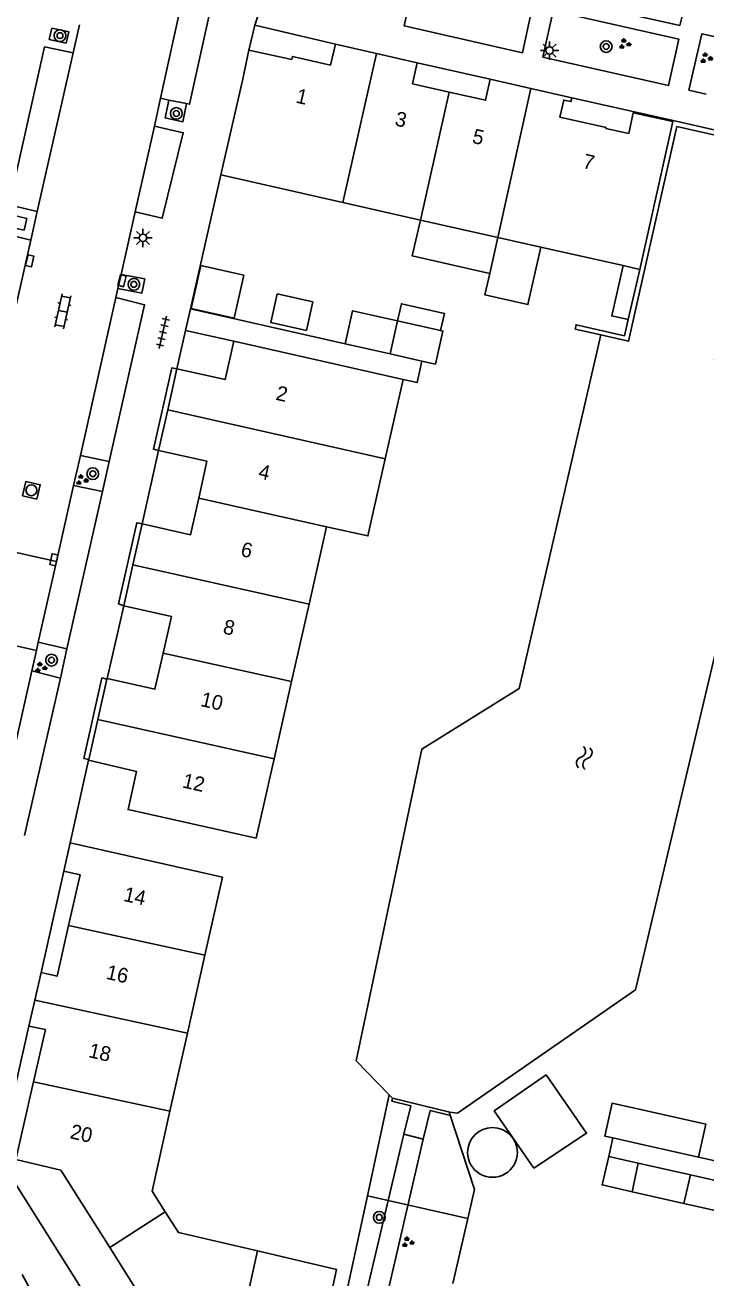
# Model space of a CAD drawing. Extents: x 128999 to 131010, y 395498 to 399007.
# Drawn here: x 129368.2 to 129414.6, y 398795.3 to 398880.6 of the extents above; entities that cross this region are included whole.
import ezdxf

# ---------------------------------------------------------------- set-up
doc = ezdxf.new("R2010")
doc.units = 0
for name, color, linetype in [('gg-afsc-erfafscheiding', 7, 'Continuous'), ('gg-afsc-muur', 7, 'Continuous'), ('gg-anno-huisnummerreeks BGT', 7, 'Continuous'), ('gg-bbg-bijgebouw', 7, 'Continuous'), ('gg-bbg-gedigitaliseerde bebouwing', 7, 'Continuous'), ('gg-bbg-gedigitaliseerde bijgebouw', 7, 'Continuous'), ('gg-bbg-hoofdgebouw', 7, 'Continuous'), ('gg-bbg-luifel en loopbrug', 7, 'Continuous'), ('gg-bbg-tussenscheiding', 7, 'Continuous'), ('gg-knt-verharding', 7, 'Continuous'), ('gg-knt-verharding nz', 7, 'Continuous'), ('gg-kntw-beschoeiing', 7, 'Continuous'), ('gg-kntw-bovenkant insteek waterloop', 7, 'Continuous'), ('gg-kntw-kademuur', 7, 'Continuous'), ('gg-kwrk-duiker nz vlak', 7, 'Continuous'), ('gg-kwrk-uitstroombak niveau min 01', 7, 'Continuous'), ('gt-grn-groengrens', 7, 'Continuous'), ('gt-grn-weggrens', 7, 'Continuous'), ('gt-symb-boom', 7, 'Continuous'), ('gt-symb-groenvak', 7, 'Continuous'), ('gt-symb-klinker verharding', 7, 'Continuous'), ('gt-symb-kolk', 7, 'Continuous'), ('gt-symb-lichtmast', 7, 'Continuous'), ('gt-symb-rioolschacht', 7, 'Continuous'), ('gt-symb-tegel verharding', 7, 'Continuous'), ('gt-symb-watersymbool', 7, 'Continuous')]:
    doc.layers.add(name, color=color, linetype=linetype)

# ---------------------------------------------------------------- blocks, each defined once
blk = doc.blocks.new('gt0-LMAST')
at = {"layer": 'gt-symb-lichtmast'}
for p, q in [((-0.182, 0.173), (-0.447, 0.438)), ((-0.005, 0.246), (-0.005, 0.621)), ((0.172, 0.173), (0.437, 0.438)), ((-0.255, -0.004), (-0.63, -0.004)), ((-0.182, -0.181), (-0.447, -0.446)), ((-0.005, -0.254), (-0.005, -0.629)), ((0.437, -0.446), (0.172, -0.181)), ((0.245, -0.004), (0.62, -0.004))]:
    blk.add_line(p, q, dxfattribs=at)
blk.add_circle((-0.005, -0.004), 0.25, dxfattribs=at)
blk = doc.blocks.new('gt0-BOOM')
at = {"layer": 'gt-symb-boom'}
for radius in [0.4, 0.2]:
    blk.add_circle((0, 0), radius, dxfattribs=at)
blk = doc.blocks.new('gt0-GRVAK')
at = {"layer": 'gt-symb-groenvak'}
for p, q in [((-0.11, 0.189), (-0.228, 0.24)), ((-0.182, 0.153), (0.088, 0.153)), ((-0.091, 0.211), (-0.156, 0.322)), ((-0.047, 0.214), (-0.047, 0.393)), ((-0.004, 0.211), (0.061, 0.322)), ((0.015, 0.189), (0.133, 0.24)), ((0.262, -0.052), (0.197, 0.059)), ((0.305, -0.049), (0.305, 0.13)), ((0.349, -0.052), (0.414, 0.059)), ((-0.245, -0.228), (-0.363, -0.177)), ((-0.318, -0.264), (-0.047, -0.264)), ((-0.226, -0.206), (-0.291, -0.095)), ((-0.183, -0.203), (-0.183, -0.024)), ((-0.139, -0.206), (-0.074, -0.095)), ((-0.12, -0.228), (-0.002, -0.177)), ((0.243, -0.074), (0.125, -0.023)), ((0.17, -0.11), (0.441, -0.11)), ((0.368, -0.074), (0.486, -0.023))]:
    blk.add_line(p, q, dxfattribs=at)
blk = doc.blocks.new('gt0-WA')
at = {"layer": 'gt-symb-watersymbool'}
for centre, start, end in [((-0.323, 0.022), 28.07249, 151.92751), ((0.427, 0.422), 208.07248, 331.92751), ((-0.323, -0.428), 28.07249, 151.92751), ((0.427, -0.028), 208.07248, 331.92751)]:
    blk.add_arc(centre, 0.425, start, end, dxfattribs=at)
blk = doc.blocks.new('gt0-TEG1')
at = {"layer": 'gt-symb-tegel verharding'}
for p, q in [((-1.125, 0), (1.125, 0)), ((-0.9, -0.25), (-0.9, 0.25)), ((-0.45, -0.25), (-0.45, 0.25)), ((0, -0.25), (0, 0.25)), ((0.45, -0.25), (0.45, 0.25)), ((0.9, -0.25), (0.9, 0.25))]:
    blk.add_line(p, q, dxfattribs=at)
blk = doc.blocks.new('gt0-KOLK')
at = {"layer": 'gt-symb-kolk'}
blk.add_lwpolyline([(0, 0), (0.375, 0), (0.375, 0.4), (-0.375, 0.4), (-0.375, 0), (0, 0)], dxfattribs=at)
blk = doc.blocks.new('gt0-KL1')
at = {"layer": 'gt-symb-klinker verharding'}
for p, q in [((-1.15, 0.3), (1.15, 0.3)), ((-1, -0.3), (-1, 0.3)), ((-0.5, 0.3), (-0.5, 0.45)), ((0, -0.3), (0, 0.3)), ((0.5, 0.3), (0.5, 0.45)), ((1, -0.3), (1, 0.3)), ((-1.15, -0.3), (1.15, -0.3)), ((-0.5, -0.45), (-0.5, -0.3)), ((0.5, -0.45), (0.5, -0.3))]:
    blk.add_line(p, q, dxfattribs=at)
blk = doc.blocks.new('gt0-RS')
at = {"layer": 'gt-symb-rioolschacht'}
blk.add_lwpolyline([(-0.5, -0.5), (0.5, -0.5), (0.5, 0.5), (-0.5, 0.5)], close=True, dxfattribs=at)
blk.add_circle((0, 0), 0.375, dxfattribs=at)

msp = doc.modelspace()

# ---------------------------------------------------------------- linework, layer by layer
at = {"layer": 'gg-afsc-erfafscheiding'}
for p, q in [((129382.44, 398859.08), (129379.171, 398859.812)), ((129393.031, 398807.79), (129391.547, 398800.917)), ((129398.837, 398801.334), (129397.14, 398806.532)), ((129407.974, 398803.581), (129408.258, 398804.849)), ((129414.08, 398803.546), (129425.802, 398800.891)), ((129391.547, 398800.917), (129387.852, 398783.811)), ((129398.384, 398799.365), (129398.837, 398801.334)), ((129397.366, 398794.943), (129398.384, 398799.365))]:
    msp.add_line(p, q, dxfattribs=at)
msp.add_lwpolyline([(129395.26, 398857.734), (129394.931, 398856.266), (129393.969, 398856.481)], dxfattribs=at)
at = {"layer": 'gg-afsc-muur'}
for p, q in [((129379.503, 398861.283), (129381.561, 398870.405)), ((129390.02, 398858.91), (129379.503, 398861.283))]:
    msp.add_line(p, q, dxfattribs=at)
at = {"layer": 'gg-bbg-bijgebouw'}
for p, q in [((129393.6, 398860.471), (129396.527, 398859.814)), ((129393.092, 398858.221), (129390.02, 398858.91)), ((129395.26, 398857.734), (129393.092, 398858.221)), ((129409.99, 398803.13), (129409.56, 398801.18)), ((129413.535, 398802.326), (129409.99, 398803.13)), ((129417.09, 398801.52), (129413.535, 398802.326)), ((129409.56, 398801.18), (129413.094, 398800.383)), ((129413.094, 398800.383), (129416.65, 398799.58))]:
    msp.add_line(p, q, dxfattribs=at)
for points in [[(129390.02, 398858.91), (129390.53, 398861.16), (129393.6, 398860.471)], [(129396.527, 398859.814), (129396.68, 398859.78), (129396.17, 398857.53), (129395.26, 398857.734)]]:
    msp.add_lwpolyline(points, dxfattribs=at)
at = {"layer": 'gg-bbg-gedigitaliseerde bebouwing'}
for p, q in [((129389.879, 398868.528), (129381.561, 398870.405)), ((129395.15, 398867.338), (129389.879, 398868.528)), ((129395.15, 398867.338), (129400.429, 398866.147)), ((129400.429, 398866.147), (129403.356, 398865.49)), ((129403.356, 398865.49), (129408.958, 398864.232)), ((129408.958, 398864.232), (129410.09, 398863.978)), ((129382.44, 398859.08), (129393.969, 398856.481)), ((129393.969, 398856.481), (129392.763, 398851.091)), ((129388.76, 398846.46), (129387.57, 398841.18)), ((129387.57, 398841.18), (129386.383, 398835.912)), ((129386.383, 398835.912), (129385.197, 398830.651)), ((129385.197, 398830.651), (129383.98, 398825.25))]:
    msp.add_line(p, q, dxfattribs=at)
msp.add_lwpolyline([(129392.763, 398851.091), (129391.585, 398845.828), (129388.76, 398846.46)], dxfattribs=at)
at = {"layer": 'gg-bbg-gedigitaliseerde bijgebouw'}
for p, q in [((129408.258, 398804.849), (129410.044, 398804.449)), ((129410.044, 398804.449), (129414.08, 398803.546))]:
    msp.add_line(p, q, dxfattribs=at)
for points in [[(129387.399, 398859.809), (129384.96, 398860.359), (129385.401, 398862.31), (129387.839, 398861.76), (129387.399, 398859.809)], [(129410.546, 398806.691), (129408.206, 398807.215), (129407.704, 398804.973), (129408.258, 398804.849)], [(129414.08, 398803.546), (129414.581, 398805.788), (129410.546, 398806.691)]]:
    msp.add_lwpolyline(points, dxfattribs=at)
at = {"layer": 'gg-bbg-hoofdgebouw'}
for p, q in [((129389.371, 398879.31), (129392.159, 398878.674)), ((129383.031, 398876.83), (129383.476, 398878.892)), ((129383.476, 398878.892), (129386.399, 398878.261)), ((129392.159, 398878.674), (129394.94, 398878.04)), ((129381.561, 398870.405), (129383.031, 398876.83)), ((129399.911, 398876.92), (129402.68, 398876.291)), ((129402.68, 398876.291), (129405.46, 398875.66)), ((129412.348, 398874.04), (129410.09, 398863.978)), ((129378.581, 398857.2), (129377.946, 398854.421)), ((129377.946, 398854.421), (129377.311, 398851.64)), ((129376.201, 398846.65), (129375.575, 398843.859)), ((129375.575, 398843.859), (129374.951, 398841.08)), ((129373.811, 398836.085), (129373.19, 398833.34)), ((129373.821, 398836.13), (129373.811, 398836.085)), ((129373.19, 398833.34), (129372.571, 398830.602)), ((129372.571, 398830.602), (129372.561, 398830.56)), ((129371.311, 398824.93), (129370.881, 398823.02)), ((129379.289, 398811.976), (129380.479, 398817.288)), ((129369.331, 398816.11), (129368.903, 398814.228)), ((129368.903, 398814.228), (129368.501, 398812.46)), ((129378.098, 398806.664), (129379.289, 398811.976))]:
    msp.add_line(p, q, dxfattribs=at)
for points in [[(129386.399, 398878.261), (129386.45, 398878.48), (129389.041, 398877.89), (129389.371, 398879.31)], [(129394.94, 398878.04), (129394.621, 398876.61), (129397.1, 398876.051)], [(129397.1, 398876.051), (129399.591, 398875.49), (129399.911, 398876.92)], [(129412.348, 398874.04), (129409.643, 398874.636), (129409.333, 398873.23), (129407.78, 398873.572), (129407.793, 398873.631), (129404.651, 398874.334), (129404.913, 398875.505), (129405.401, 398875.396), (129405.46, 398875.66)], [(129378.581, 398857.2), (129381.851, 398856.47), (129382.44, 398859.08)], [(129377.311, 398851.64), (129380.621, 398850.91), (129380.061, 398848.41)], [(129380.061, 398848.41), (129379.501, 398845.91), (129376.201, 398846.65)], [(129374.951, 398841.08), (129378.211, 398840.34), (129377.645, 398837.859)], [(129377.645, 398837.859), (129377.081, 398835.39), (129373.821, 398836.13)], [(129383.98, 398825.25), (129375.251, 398827.2), (129375.821, 398829.8), (129372.561, 398830.56)], [(129380.479, 398817.288), (129381.67, 398822.6), (129371.311, 398824.93)], [(129370.881, 398823.02), (129371.981, 398822.77), (129371.201, 398819.3)], [(129371.201, 398819.3), (129370.431, 398815.87), (129369.331, 398816.11)], [(129368.501, 398812.46), (129369.621, 398812.22), (129368.812, 398808.677)], [(129373.998, 398797.388), (129370.67, 398802.66), (129367.601, 398803.37), (129368.812, 398808.677)], [(129378.098, 398806.664), (129376.88, 398801.23), (129377.784, 398799.822)], [(129384.06, 398797.156), (129378.69, 398798.41), (129377.784, 398799.822)], [(129373.998, 398797.388), (129377.331, 398792.11), (129376.631, 398789.05), (129381.988, 398787.847)], [(129381.988, 398787.847), (129385.491, 398787.06), (129385.241, 398785.96), (129387.2, 398785.52), (129389.44, 398795.9), (129384.06, 398797.156)]]:
    msp.add_lwpolyline(points, dxfattribs=at)
at = {"layer": 'gg-bbg-luifel en loopbrug'}
for p, q in [((129399.879, 398863.708), (129400.429, 398866.147)), ((129409.309, 398860.56), (129410.09, 398863.978)), ((129400.183, 398806.684), (129402.878, 398802.799)), ((129409.99, 398803.13), (129407.974, 398803.581))]:
    msp.add_line(p, q, dxfattribs=at)
for points in [[(129395.15, 398867.338), (129394.6, 398864.899), (129399.879, 398863.708)], [(129399.879, 398863.708), (129399.549, 398862.245), (129402.475, 398861.585), (129403.356, 398865.49)], [(129380.201, 398864.233), (129383.127, 398863.573), (129382.467, 398860.646), (129379.541, 398861.306), (129380.201, 398864.233)], [(129408.958, 398864.232), (129408.186, 398860.813), (129409.309, 398860.56)], [(129393.6, 398860.471), (129393.864, 398861.642), (129396.791, 398860.981), (129396.527, 398859.814)], [(129402.878, 398802.799), (129406.462, 398805.17), (129403.713, 398809.133), (129400.183, 398806.684)], [(129409.56, 398801.18), (129407.527, 398801.651), (129407.974, 398803.581)]]:
    msp.add_lwpolyline(points, dxfattribs=at)
for start, end in [(0.03384, 180.03384), (180.03384, 0.03384)]:
    msp.add_arc((129400.063, 398803.859), 1.693, start, end, dxfattribs=at)
at = {"layer": 'gg-bbg-tussenscheiding'}
for p, q in [((129389.879, 398868.528), (129392.159, 398878.674)), ((129395.15, 398867.338), (129397.1, 398876.051)), ((129400.429, 398866.147), (129402.68, 398876.291)), ((129393.092, 398858.221), (129393.6, 398860.471)), ((129377.946, 398854.421), (129392.763, 398851.091)), ((129380.061, 398848.41), (129388.76, 398846.46)), ((129375.575, 398843.859), (129387.57, 398841.18)), ((129377.645, 398837.859), (129386.383, 398835.912)), ((129373.19, 398833.34), (129385.197, 398830.651)), ((129371.201, 398819.3), (129380.479, 398817.288)), ((129368.903, 398814.228), (129379.289, 398811.976)), ((129368.812, 398808.677), (129378.098, 398806.664)), ((129413.535, 398802.326), (129413.094, 398800.383)), ((129377.784, 398799.822), (129373.998, 398797.388)), ((129381.988, 398787.847), (129384.06, 398797.156))]:
    msp.add_line(p, q, dxfattribs=at)
at = {"layer": 'gg-knt-verharding'}
for p, q in [((129371.504, 398878.713), (129371.936, 398880.621)), ((129383.871, 398880.6), (129383.476, 398878.892)), ((129389.371, 398879.31), (129383.871, 398880.6)), ((129399.911, 398876.92), (129394.94, 398878.04)), ((129377.052, 398873.722), (129377.447, 398875.625)), ((129377.447, 398875.625), (129378.024, 398875.508)), ((129378.024, 398875.508), (129379.223, 398875.265)), ((129412.362, 398874.103), (129405.46, 398875.66)), ((129368.622, 398865.966), (129369.065, 398867.929)), ((129374.781, 398863.639), (129375.74, 398867.897)), ((129374.564, 398862.675), (129374.781, 398863.639)), ((129374.424, 398862.053), (129374.564, 398862.675)), ((129379.171, 398859.812), (129378.581, 398857.2)), ((129371.541, 398849.257), (129372.001, 398851.301)), ((129373.962, 398850.895), (129372.001, 398851.301)), ((129377.311, 398851.64), (129376.201, 398846.65)), ((129373.504, 398848.861), (129373.962, 398850.895)), ((129371.541, 398849.257), (129373.504, 398848.861)), ((129371.078, 398838.141), (129373.504, 398848.861)), ((129370.376, 398844.085), (129363.999, 398845.522)), ((129374.951, 398841.08), (129373.821, 398836.13)), ((129369.014, 398838.036), (129362.631, 398839.475)), ((129369.014, 398838.036), (129369.139, 398838.591)), ((129371.078, 398838.141), (129369.139, 398838.591)), ((129368.699, 398836.638), (129369.014, 398838.036)), ((129371.078, 398838.141), (129370.642, 398836.157)), ((129368.699, 398836.638), (129370.642, 398836.157)), ((129370.642, 398836.157), (129368.197, 398825.444)), ((129372.561, 398830.56), (129371.311, 398824.93)), ((129370.881, 398823.02), (129369.331, 398816.11))]:
    msp.add_line(p, q, dxfattribs=at)
for points in [[(129413.285, 398882.52), (129412.807, 398880.588), (129390.683, 398885.522), (129391.082, 398887.525)], [(129394.73, 398883.678), (129394.046, 398880.561), (129402.099, 398878.73), (129402.792, 398881.888), (129394.73, 398883.678)], [(129379.223, 398875.265), (129379.436, 398875.222), (129380.948, 398882.108), (129379.007, 398882.629)], [(129404.187, 398881.569), (129403.493, 398878.431), (129412.039, 398876.495), (129412.759, 398879.641), (129404.187, 398881.569)], [(129369.889, 398879.635), (129370.064, 398880.39), (129371.207, 398880.154), (129371.031, 398879.379), (129369.889, 398879.635)], [(129415.324, 398879.066), (129415.462, 398879.754), (129414.316, 398880.017), (129413.433, 398876.183), (129414.606, 398875.915)], [(129371.504, 398878.713), (129369.558, 398879.127), (129367.147, 398868.381), (129369.065, 398867.929)], [(129378.024, 398875.508), (129377.776, 398874.285), (129378.971, 398874.022), (129379.223, 398875.265)], [(129377.052, 398873.722), (129379.009, 398873.282), (129377.572, 398867.456), (129375.74, 398867.897)], [(129367.016, 398866.905), (129367.227, 398867.705), (129368.353, 398867.442), (129368.166, 398866.649), (129367.016, 398866.905)], [(129368.622, 398865.966), (129366.704, 398866.439), (129364.309, 398855.668), (129366.194, 398855.228)], [(129374.564, 398862.675), (129376.198, 398862.36), (129376.385, 398863.33), (129374.781, 398863.639)], [(129374.424, 398862.053), (129376.374, 398861.57), (129373.962, 398850.895)], [(129377.311, 398851.64), (129376.979, 398851.734), (129378.225, 398857.268), (129378.581, 398857.2)], [(129374.951, 398841.08), (129374.6, 398841.199), (129375.849, 398846.731), (129376.201, 398846.65)], [(129372.571, 398830.602), (129372.235, 398830.685), (129373.472, 398836.161), (129373.811, 398836.085)], [(129376.312, 398786.429), (129373.001, 398787.18), (129373.981, 398791.55), (129366.461, 398803.5), (129368.501, 398812.46)]]:
    msp.add_lwpolyline(points, dxfattribs=at)
msp.add_arc((129353.191, 398786.849), 17.21, 0.26884, 30.36063, dxfattribs=at)
at = {"layer": 'gg-knt-verharding nz'}
for p, q in [((129379.007, 398882.629), (129377.447, 398875.625)), ((129369.065, 398867.929), (129371.504, 398878.713)), ((129375.74, 398867.897), (129377.052, 398873.722)), ((129366.194, 398855.228), (129368.622, 398865.966)), ((129372.001, 398851.301), (129374.424, 398862.053)), ((129370.376, 398844.085), (129371.541, 398849.257)), ((129369.139, 398838.591), (129370.376, 398844.085)), ((129366.267, 398825.847), (129368.699, 398836.638))]:
    msp.add_line(p, q, dxfattribs=at)
at = {"layer": 'gg-kntw-beschoeiing'}
for points in [[(129407.437, 398859.513), (129401.876, 398835.44), (129395.246, 398831.324), (129390.788, 398810.087), (129393.031, 398807.79)], [(129397.155, 398806.593), (129397.682, 398806.525), (129409.79, 398814.925), (129417.604, 398847.858), (129417.184, 398857.343)]]:
    msp.add_lwpolyline(points, dxfattribs=at)
at = {"layer": 'gg-kntw-bovenkant insteek waterloop'}
msp.add_line((129393.031, 398807.79), (129393.262, 398807.554), dxfattribs=at)
at = {"layer": 'gg-kntw-kademuur'}
for p, q in [((129412.362, 398874.103), (129412.348, 398874.04)), ((129418.82, 398872.645), (129412.362, 398874.103))]:
    msp.add_line(p, q, dxfattribs=at)
for points in [[(129417.184, 398857.343), (129415.183, 398857.789), (129418.439, 398872.391), (129412.622, 398873.701), (129409.316, 398859.088), (129407.437, 398859.513)], [(129407.437, 398859.513), (129405.691, 398859.908), (129405.754, 398860.21), (129409.057, 398859.456), (129409.309, 398860.56)]]:
    msp.add_lwpolyline(points, dxfattribs=at)
at = {"layer": 'gg-kwrk-duiker nz vlak'}
for p, q in [((129381.286, 398750.918), (129394.016, 398805.102)), ((129395.346, 398804.772), (129382.797, 398750.632))]:
    msp.add_line(p, q, dxfattribs=at)
at = {"layer": 'gg-kwrk-uitstroombak niveau min 01'}
for p, q in [((129393.262, 398807.554), (129397.155, 398806.593)), ((129397.14, 398806.532), (129397.155, 398806.593)), ((129394.016, 398805.102), (129395.346, 398804.772))]:
    msp.add_line(p, q, dxfattribs=at)
for points in [[(129393.262, 398807.554), (129393.214, 398807.359), (129394.494, 398807.044), (129394.016, 398805.102)], [(129395.346, 398804.772), (129395.826, 398806.714), (129397.107, 398806.398), (129397.14, 398806.532)]]:
    msp.add_lwpolyline(points, dxfattribs=at)
at = {"layer": 'gt-grn-groengrens'}
msp.add_line((129391.547, 398800.917), (129398.384, 398799.365), dxfattribs=at)
at = {"layer": 'gt-grn-weggrens'}
for p, q in [((129384.576, 398882.701), (129383.871, 398880.6)), ((129379.503, 398861.283), (129379.171, 398859.812))]:
    msp.add_line(p, q, dxfattribs=at)

# ---------------------------------------------------------------- block references
at = {"layer": 'gt-symb-boom'}
for p in [(129370.617, 398879.892), (129407.8, 398879.146), (129378.535, 398874.593), (129375.646, 398862.957), (129372.848, 398850.066), (129370.041, 398837.376), (129392.353, 398799.442)]:
    msp.add_blockref('gt0-BOOM', p, dxfattribs=at)
at = {"layer": 'gt-symb-groenvak'}
for p in [(129409.041, 398879.323), (129414.595, 398878.359), (129372.087, 398849.634), (129369.282, 398836.865), (129394.275, 398797.743)]:
    msp.add_blockref('gt0-GRVAK', p, dxfattribs=at)
at = {"layer": 'gt-symb-klinker verharding', "rotation": 77.40904938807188}
msp.add_blockref('gt0-KL1', (129370.801, 398861.119), dxfattribs=at)
at = {"layer": 'gt-symb-kolk'}
for p, rotation in [((129368.359, 398864.601), -102.82712342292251), ((129374.651, 398863.26), -104.18918015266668), ((129370.389, 398844.168), 77.40904938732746)]:
    msp.add_blockref('gt0-KOLK', p, dxfattribs=dict(at, rotation=rotation))
at = {"layer": 'gt-symb-lichtmast'}
for p in [(129403.953, 398878.878), (129376.27, 398866.126)]:
    msp.add_blockref('gt0-LMAST', p, dxfattribs=at)
at = {"layer": 'gt-symb-rioolschacht', "rotation": 77.40904938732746}
msp.add_blockref('gt0-RS', (129368.67, 398848.942), dxfattribs=at)
at = {"layer": 'gt-symb-tegel verharding', "rotation": 77.22875743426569}
msp.add_blockref('gt0-TEG1', (129377.626, 398859.699), dxfattribs=at)
at = {"layer": 'gt-symb-watersymbool', "rotation": 77.35314649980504}
msp.add_blockref('gt0-WA', (129406.291, 398830.671), dxfattribs=at)

# ---------------------------------------------------------------- texts
at = {"layer": 'gg-anno-huisnummerreeks BGT'}
for s, rotation, p in [('1', 346.9, (129386.619, 398875.342)), ('3', 347.2, (129393.362, 398873.783)), ('5', 347.2, (129398.627, 398872.596)), ('7', 347.3, (129406.15, 398870.892)), ('2', 347.4, (129385.255, 398855.108)), ('4', 347.4, (129384.065, 398849.771)), ('6', 347.1, (129382.863, 398844.475)), ('8', 347.1, (129381.657, 398839.201)), ('10', 347.1, (129380.13, 398834.261)), ('12', 347.4, (129378.891, 398828.715)), ('14', 347.4, (129374.886, 398820.991)), ('16', 347.4, (129373.694, 398815.687)), ('18', 347.1, (129372.502, 398810.357)), ('20', 347.2, (129371.241, 398804.835))]:
    msp.add_text(s, height=1, rotation=rotation, dxfattribs=at).set_placement(p)

doc.saveas('drawing.dxf')
